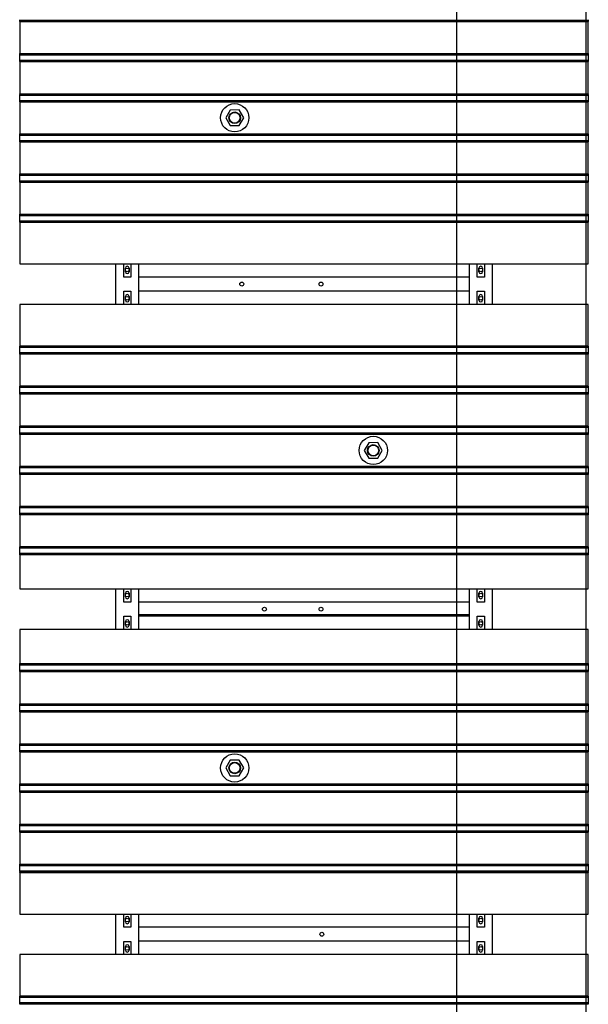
# Model space of a CAD drawing. Extents: x -89225 to 110569, y 13360 to 87647.
# Tile 361 of 478: x 47778 to 49788, y 78962 to 82445. Entities that reach past the tile are written whole.
import ezdxf

# ---------------------------------------------------------------- set-up
doc = ezdxf.new("R2010")
doc.units = 0
doc.layers.add('Iv-Lines 035', color=4, linetype='Continuous')

# ---------------------------------------------------------------- blocks, each defined once
blk = doc.blocks.new('Leidingwerk beluchtingsinstallatie')
for p, q in [((1296643.7, -920370.4), (1296643.7, -926301.8)), ((1297100.9, -920370.4), (1297100.9, -926301.8))]:
    blk.add_line(p, q)
blk = doc.blocks.new('Beluchtingselementen Bosman')
for p, q in [((1287289.4, -855619), (1287289.4, -855617.5)), ((1287289.4, -855619), (1287289.4, -855620.3)), ((1287289.4, -855619), (1289299.4, -855619)), ((1287289.4, -855623.1), (1287289.4, -855620.3)), ((1287289.4, -855623.8), (1287289.4, -855623.1)), ((1287289.4, -855623.1), (1289299.4, -855623.1)), ((1287289.4, -855623.8), (1287289.4, -855737.2)), ((1287289.4, -855623.8), (1289299.4, -855623.8)), ((1289299.4, -855617.5), (1289299.4, -855619)), ((1289299.4, -855620.3), (1289299.4, -855619)), ((1289299.4, -855620.3), (1289299.4, -855623.1)), ((1289299.4, -855623.1), (1289299.4, -855623.8)), ((1289299.4, -855737.2), (1289299.4, -855623.8)), ((1287289.4, -855737.9), (1287289.4, -855737.2)), ((1287289.4, -855737.2), (1289299.4, -855737.2)), ((1287289.4, -855740.7), (1287289.4, -855737.9)), ((1287289.4, -855737.9), (1289299.4, -855737.9)), ((1287289.4, -855740.7), (1287289.4, -855741.9)), ((1287289.4, -855743.5), (1287289.4, -855741.9)), ((1287289.4, -855741.9), (1289299.4, -855741.9)), ((1287289.4, -855759.5), (1287289.4, -855743.5)), ((1287289.4, -855761), (1287289.4, -855759.5)), ((1287289.4, -855761), (1287289.4, -855762.3)), ((1287289.4, -855761), (1289299.4, -855761)), ((1287289.4, -855765.1), (1287289.4, -855762.3)), ((1287289.4, -855765.8), (1287289.4, -855765.1)), ((1287289.4, -855765.1), (1289299.4, -855765.1)), ((1287289.4, -855765.8), (1287289.4, -855879.2)), ((1287289.4, -855765.8), (1289299.4, -855765.8)), ((1289299.4, -855737.2), (1289299.4, -855737.9)), ((1289299.4, -855737.9), (1289299.4, -855740.7)), ((1289299.4, -855741.9), (1289299.4, -855740.7)), ((1289299.4, -855741.9), (1289299.4, -855743.5)), ((1289299.4, -855743.5), (1289299.4, -855759.5)), ((1289299.4, -855759.5), (1289299.4, -855761)), ((1289299.4, -855762.3), (1289299.4, -855761)), ((1289299.4, -855762.3), (1289299.4, -855765.1)), ((1289299.4, -855765.1), (1289299.4, -855765.8)), ((1289299.4, -855879.2), (1289299.4, -855765.8)), ((1287289.4, -855879.9), (1287289.4, -855879.2)), ((1287289.4, -855879.2), (1289299.4, -855879.2)), ((1287289.4, -855882.7), (1287289.4, -855879.9)), ((1287289.4, -855879.9), (1289299.4, -855879.9)), ((1287289.4, -855882.7), (1287289.4, -855883.9)), ((1287289.4, -855885.5), (1287289.4, -855883.9)), ((1287289.4, -855883.9), (1289299.4, -855883.9)), ((1287289.4, -855901.5), (1287289.4, -855885.5)), ((1287289.4, -855903), (1287289.4, -855901.5)), ((1287289.4, -855903), (1287289.4, -855904.3)), ((1287289.4, -855903), (1289299.4, -855903)), ((1287289.4, -855907.1), (1287289.4, -855904.3)), ((1287289.4, -855907.8), (1287289.4, -855907.1)), ((1287289.4, -855907.1), (1289299.4, -855907.1)), ((1287289.4, -855907.8), (1287289.4, -856021.2)), ((1287289.4, -855907.8), (1289299.4, -855907.8)), ((1289299.4, -855879.2), (1289299.4, -855879.9)), ((1289299.4, -855879.9), (1289299.4, -855882.7)), ((1289299.4, -855883.9), (1289299.4, -855882.7)), ((1289299.4, -855883.9), (1289299.4, -855885.5)), ((1289299.4, -855885.5), (1289299.4, -855901.5)), ((1289299.4, -855901.5), (1289299.4, -855903)), ((1289299.4, -855904.3), (1289299.4, -855903)), ((1289299.4, -855904.3), (1289299.4, -855907.1)), ((1289299.4, -855907.1), (1289299.4, -855907.8)), ((1289299.4, -856021.2), (1289299.4, -855907.8)), ((1288033.4, -855937), (1288017.6, -855964.6)), ((1288065.2, -855936.9), (1288033.4, -855937)), ((1288081.2, -855964.4), (1288065.2, -855936.9)), ((1288017.6, -855964.6), (1288033.6, -855992.1)), ((1288065.4, -855992), (1288081.2, -855964.4)), ((1288033.6, -855992.1), (1288065.4, -855992)), ((1287289.4, -856021.9), (1287289.4, -856021.2)), ((1287289.4, -856021.2), (1289299.4, -856021.2)), ((1287289.4, -856024.7), (1287289.4, -856021.9)), ((1287289.4, -856021.9), (1289299.4, -856021.9)), ((1287289.4, -856024.7), (1287289.4, -856025.9)), ((1287289.4, -856027.5), (1287289.4, -856025.9)), ((1287289.4, -856025.9), (1289299.4, -856025.9)), ((1287289.4, -856043.5), (1287289.4, -856027.5)), ((1287289.4, -856045), (1287289.4, -856043.5)), ((1287289.4, -856045), (1287289.4, -856046.3)), ((1287289.4, -856045), (1289299.4, -856045)), ((1287289.4, -856049.1), (1287289.4, -856046.3)), ((1287289.4, -856049.8), (1287289.4, -856049.1)), ((1287289.4, -856049.1), (1289299.4, -856049.1)), ((1287289.4, -856049.8), (1287289.4, -856163.2)), ((1287289.4, -856049.8), (1289299.4, -856049.8)), ((1289299.4, -856021.2), (1289299.4, -856021.9)), ((1289299.4, -856021.9), (1289299.4, -856024.7)), ((1289299.4, -856025.9), (1289299.4, -856024.7)), ((1289299.4, -856025.9), (1289299.4, -856027.5)), ((1289299.4, -856027.5), (1289299.4, -856043.5)), ((1289299.4, -856043.5), (1289299.4, -856045)), ((1289299.4, -856046.3), (1289299.4, -856045)), ((1289299.4, -856046.3), (1289299.4, -856049.1)), ((1289299.4, -856049.1), (1289299.4, -856049.8)), ((1289299.4, -856163.2), (1289299.4, -856049.8)), ((1287289.4, -856163.9), (1287289.4, -856163.2)), ((1287289.4, -856163.2), (1289299.4, -856163.2)), ((1287289.4, -856166.7), (1287289.4, -856163.9)), ((1287289.4, -856163.9), (1289299.4, -856163.9)), ((1287289.4, -856166.7), (1287289.4, -856167.9)), ((1287289.4, -856169.5), (1287289.4, -856167.9)), ((1287289.4, -856167.9), (1289299.4, -856167.9)), ((1287289.4, -856185.5), (1287289.4, -856169.5)), ((1287289.4, -856187), (1287289.4, -856185.5)), ((1287289.4, -856187), (1287289.4, -856188.3)), ((1287289.4, -856187), (1289299.4, -856187)), ((1287289.4, -856191.1), (1287289.4, -856188.3)), ((1289299.4, -856163.2), (1289299.4, -856163.9)), ((1289299.4, -856163.9), (1289299.4, -856166.7)), ((1289299.4, -856167.9), (1289299.4, -856166.7)), ((1289299.4, -856167.9), (1289299.4, -856169.5)), ((1289299.4, -856169.5), (1289299.4, -856185.5)), ((1289299.4, -856185.5), (1289299.4, -856187)), ((1289299.4, -856188.3), (1289299.4, -856187)), ((1289299.4, -856188.3), (1289299.4, -856191.1)), ((1287289.4, -856191.8), (1287289.4, -856191.1)), ((1287289.4, -856191.1), (1289299.4, -856191.1)), ((1287289.4, -856191.8), (1287289.4, -856305.2)), ((1287289.4, -856191.8), (1289299.4, -856191.8)), ((1289299.4, -856191.1), (1289299.4, -856191.8)), ((1289299.4, -856305.2), (1289299.4, -856191.8)), ((1287289.4, -856305.9), (1287289.4, -856305.2)), ((1287289.4, -856305.2), (1289299.4, -856305.2)), ((1287289.4, -856308.7), (1287289.4, -856305.9)), ((1287289.4, -856305.9), (1289299.4, -856305.9)), ((1287289.4, -856308.7), (1287289.4, -856309.9)), ((1287289.4, -856311.5), (1287289.4, -856309.9)), ((1287289.4, -856309.9), (1289299.4, -856309.9)), ((1287289.4, -856327.5), (1287289.4, -856311.5)), ((1287289.4, -856329), (1287289.4, -856327.5)), ((1289299.4, -856305.2), (1289299.4, -856305.9)), ((1289299.4, -856305.9), (1289299.4, -856308.7)), ((1289299.4, -856309.9), (1289299.4, -856308.7)), ((1289299.4, -856309.9), (1289299.4, -856311.5)), ((1289299.4, -856311.5), (1289299.4, -856327.5)), ((1289299.4, -856327.5), (1289299.4, -856329)), ((1287289.4, -856329), (1287289.4, -856330.3)), ((1287289.4, -856329), (1289299.4, -856329)), ((1287289.4, -856333.1), (1287289.4, -856330.3)), ((1287289.4, -856333.8), (1287289.4, -856333.1)), ((1287289.4, -856333.1), (1289299.4, -856333.1)), ((1287289.4, -856333.8), (1287289.4, -856481.3)), ((1287289.4, -856333.8), (1289299.4, -856333.8)), ((1289299.4, -856330.3), (1289299.4, -856329)), ((1289299.4, -856330.3), (1289299.4, -856333.1)), ((1289299.4, -856333.1), (1289299.4, -856333.8)), ((1289299.4, -856481.3), (1289299.4, -856333.8)), ((1287289.4, -856481.3), (1289299.4, -856481.3)), ((1287629.4, -856624.5), (1287629.4, -856481.3)), ((1287656.9, -856527.9), (1287656.9, -856481.3)), ((1287662.9, -856509.3), (1287662.9, -856496.3)), ((1287675.9, -856496.3), (1287675.9, -856509.3)), ((1287681.9, -856481.3), (1287681.9, -856527.9)), ((1287709.4, -856481.3), (1287709.4, -856624.5)), ((1288879.4, -856624.5), (1288879.4, -856481.3)), ((1288906.9, -856527.9), (1288906.9, -856481.3)), ((1288912.9, -856509.3), (1288912.9, -856496.3)), ((1288925.9, -856496.3), (1288925.9, -856509.3)), ((1288931.9, -856481.3), (1288931.9, -856527.9)), ((1288959.4, -856481.3), (1288959.4, -856624.5)), ((1287681.9, -856527.9), (1287656.9, -856527.9)), ((1288879.4, -856527.8), (1287709.4, -856527.8)), ((1287709.4, -856527.8), (1287709.4, -856571.8)), ((1288879.4, -856571.8), (1288879.4, -856527.8)), ((1288931.9, -856527.9), (1288906.9, -856527.9)), ((1287656.9, -856624.5), (1287656.9, -856577.9)), ((1287656.9, -856577.9), (1287681.9, -856577.9)), ((1287662.9, -856609.5), (1287662.9, -856596.5)), ((1287675.9, -856596.5), (1287675.9, -856609.5)), ((1287681.9, -856577.9), (1287681.9, -856624.5)), ((1288879.4, -856577.8), (1287709.4, -856577.8)), ((1288906.9, -856624.5), (1288906.9, -856577.9)), ((1288906.9, -856577.9), (1288931.9, -856577.9)), ((1288912.9, -856609.5), (1288912.9, -856596.5)), ((1288925.9, -856596.5), (1288925.9, -856609.5)), ((1288931.9, -856577.9), (1288931.9, -856624.5)), ((1289299.4, -856624.5), (1287289.4, -856624.5)), ((1287289.4, -856624.5), (1287289.4, -856772)), ((1289299.4, -856772), (1289299.4, -856624.5)), ((1287289.4, -856772.7), (1287289.4, -856772)), ((1289299.4, -856772), (1287289.4, -856772)), ((1287289.4, -856775.5), (1287289.4, -856772.7)), ((1289299.4, -856772.7), (1287289.4, -856772.7)), ((1287289.4, -856775.5), (1287289.4, -856776.7)), ((1287289.4, -856778.3), (1287289.4, -856776.7)), ((1289299.4, -856776.7), (1287289.4, -856776.7)), ((1287289.4, -856794.3), (1287289.4, -856778.3)), ((1289299.4, -856772), (1289299.4, -856772.7)), ((1289299.4, -856772.7), (1289299.4, -856775.5)), ((1289299.4, -856776.7), (1289299.4, -856775.5)), ((1289299.4, -856776.7), (1289299.4, -856778.3)), ((1289299.4, -856778.3), (1289299.4, -856794.3)), ((1287289.4, -856795.8), (1287289.4, -856794.3)), ((1287289.4, -856795.8), (1287289.4, -856797.1)), ((1289299.4, -856795.8), (1287289.4, -856795.8)), ((1287289.4, -856799.9), (1287289.4, -856797.1)), ((1287289.4, -856800.6), (1287289.4, -856799.9)), ((1289299.4, -856799.9), (1287289.4, -856799.9)), ((1287289.4, -856800.6), (1287289.4, -856914)), ((1289299.4, -856800.6), (1287289.4, -856800.6)), ((1289299.4, -856794.3), (1289299.4, -856795.8)), ((1289299.4, -856797.1), (1289299.4, -856795.8)), ((1289299.4, -856797.1), (1289299.4, -856799.9)), ((1289299.4, -856799.9), (1289299.4, -856800.6)), ((1289299.4, -856914), (1289299.4, -856800.6)), ((1287289.4, -856914.7), (1287289.4, -856914)), ((1289299.4, -856914), (1287289.4, -856914)), ((1287289.4, -856917.5), (1287289.4, -856914.7)), ((1289299.4, -856914.7), (1287289.4, -856914.7)), ((1287289.4, -856917.5), (1287289.4, -856918.7)), ((1287289.4, -856920.3), (1287289.4, -856918.7)), ((1289299.4, -856918.7), (1287289.4, -856918.7)), ((1287289.4, -856936.3), (1287289.4, -856920.3)), ((1289299.4, -856914), (1289299.4, -856914.7)), ((1289299.4, -856914.7), (1289299.4, -856917.5)), ((1289299.4, -856918.7), (1289299.4, -856917.5)), ((1289299.4, -856918.7), (1289299.4, -856920.3)), ((1289299.4, -856920.3), (1289299.4, -856936.3)), ((1287289.4, -856937.8), (1287289.4, -856936.3)), ((1287289.4, -856937.8), (1287289.4, -856939.1)), ((1289299.4, -856937.8), (1287289.4, -856937.8)), ((1287289.4, -856941.9), (1287289.4, -856939.1)), ((1287289.4, -856942.6), (1287289.4, -856941.9)), ((1289299.4, -856941.9), (1287289.4, -856941.9)), ((1287289.4, -856942.6), (1287289.4, -857056)), ((1289299.4, -856942.6), (1287289.4, -856942.6)), ((1289299.4, -856936.3), (1289299.4, -856937.8)), ((1289299.4, -856939.1), (1289299.4, -856937.8)), ((1289299.4, -856939.1), (1289299.4, -856941.9)), ((1289299.4, -856941.9), (1289299.4, -856942.6)), ((1289299.4, -857056), (1289299.4, -856942.6)), ((1287289.4, -857056.7), (1287289.4, -857056)), ((1289299.4, -857056), (1287289.4, -857056)), ((1287289.4, -857059.5), (1287289.4, -857056.7)), ((1289299.4, -857056.7), (1287289.4, -857056.7)), ((1287289.4, -857059.5), (1287289.4, -857060.7)), ((1289299.4, -857056), (1289299.4, -857056.7)), ((1289299.4, -857056.7), (1289299.4, -857059.5)), ((1289299.4, -857060.7), (1289299.4, -857059.5)), ((1287289.4, -857062.3), (1287289.4, -857060.7)), ((1289299.4, -857060.7), (1287289.4, -857060.7)), ((1287289.4, -857078.3), (1287289.4, -857062.3)), ((1287289.4, -857079.8), (1287289.4, -857078.3)), ((1287289.4, -857079.8), (1287289.4, -857081.1)), ((1289299.4, -857079.8), (1287289.4, -857079.8)), ((1287289.4, -857083.9), (1287289.4, -857081.1)), ((1287289.4, -857084.6), (1287289.4, -857083.9)), ((1289299.4, -857083.9), (1287289.4, -857083.9)), ((1287289.4, -857084.6), (1287289.4, -857198)), ((1289299.4, -857084.6), (1287289.4, -857084.6)), ((1289299.4, -857060.7), (1289299.4, -857062.3)), ((1289299.4, -857062.3), (1289299.4, -857078.3)), ((1289299.4, -857078.3), (1289299.4, -857079.8)), ((1289299.4, -857081.1), (1289299.4, -857079.8)), ((1289299.4, -857081.1), (1289299.4, -857083.9)), ((1289299.4, -857083.9), (1289299.4, -857084.6)), ((1289299.4, -857198), (1289299.4, -857084.6)), ((1288523.4, -857113.8), (1288507.6, -857141.4)), ((1288555.2, -857113.7), (1288523.4, -857113.8)), ((1288571.2, -857141.2), (1288555.2, -857113.7)), ((1288507.6, -857141.4), (1288523.6, -857168.9)), ((1288555.4, -857168.8), (1288571.2, -857141.2)), ((1287289.4, -857198.7), (1287289.4, -857198)), ((1289299.4, -857198), (1287289.4, -857198)), ((1287289.4, -857201.5), (1287289.4, -857198.7)), ((1289299.4, -857198.7), (1287289.4, -857198.7)), ((1288523.6, -857168.9), (1288555.4, -857168.8)), ((1289299.4, -857198), (1289299.4, -857198.7)), ((1289299.4, -857198.7), (1289299.4, -857201.5)), ((1287289.4, -857201.5), (1287289.4, -857202.7)), ((1287289.4, -857204.3), (1287289.4, -857202.7)), ((1289299.4, -857202.7), (1287289.4, -857202.7)), ((1287289.4, -857220.3), (1287289.4, -857204.3)), ((1287289.4, -857221.8), (1287289.4, -857220.3)), ((1287289.4, -857221.8), (1287289.4, -857223.1)), ((1289299.4, -857221.8), (1287289.4, -857221.8)), ((1287289.4, -857225.9), (1287289.4, -857223.1)), ((1287289.4, -857226.6), (1287289.4, -857225.9)), ((1289299.4, -857225.9), (1287289.4, -857225.9)), ((1287289.4, -857226.6), (1287289.4, -857340)), ((1289299.4, -857226.6), (1287289.4, -857226.6)), ((1289299.4, -857202.7), (1289299.4, -857201.5)), ((1289299.4, -857202.7), (1289299.4, -857204.3)), ((1289299.4, -857204.3), (1289299.4, -857220.3)), ((1289299.4, -857220.3), (1289299.4, -857221.8)), ((1289299.4, -857223.1), (1289299.4, -857221.8)), ((1289299.4, -857223.1), (1289299.4, -857225.9)), ((1289299.4, -857225.9), (1289299.4, -857226.6)), ((1289299.4, -857340), (1289299.4, -857226.6)), ((1287289.4, -857340.7), (1287289.4, -857340)), ((1289299.4, -857340), (1287289.4, -857340)), ((1287289.4, -857343.5), (1287289.4, -857340.7)), ((1289299.4, -857340.7), (1287289.4, -857340.7)), ((1287289.4, -857343.5), (1287289.4, -857344.7)), ((1287289.4, -857346.3), (1287289.4, -857344.7)), ((1289299.4, -857344.7), (1287289.4, -857344.7)), ((1287289.4, -857362.3), (1287289.4, -857346.3)), ((1287289.4, -857363.8), (1287289.4, -857362.3)), ((1287289.4, -857363.8), (1287289.4, -857365.1)), ((1289299.4, -857363.8), (1287289.4, -857363.8)), ((1287289.4, -857367.9), (1287289.4, -857365.1)), ((1287289.4, -857368.6), (1287289.4, -857367.9)), ((1289299.4, -857367.9), (1287289.4, -857367.9)), ((1287289.4, -857368.6), (1287289.4, -857482)), ((1289299.4, -857368.6), (1287289.4, -857368.6)), ((1289299.4, -857340), (1289299.4, -857340.7)), ((1289299.4, -857340.7), (1289299.4, -857343.5)), ((1289299.4, -857344.7), (1289299.4, -857343.5)), ((1289299.4, -857344.7), (1289299.4, -857346.3)), ((1289299.4, -857346.3), (1289299.4, -857362.3)), ((1289299.4, -857362.3), (1289299.4, -857363.8)), ((1289299.4, -857365.1), (1289299.4, -857363.8)), ((1289299.4, -857365.1), (1289299.4, -857367.9)), ((1289299.4, -857367.9), (1289299.4, -857368.6)), ((1289299.4, -857482), (1289299.4, -857368.6)), ((1287289.4, -857482.7), (1287289.4, -857482)), ((1289299.4, -857482), (1287289.4, -857482)), ((1287289.4, -857485.5), (1287289.4, -857482.7)), ((1289299.4, -857482.7), (1287289.4, -857482.7)), ((1287289.4, -857485.5), (1287289.4, -857486.7)), ((1287289.4, -857488.3), (1287289.4, -857486.7)), ((1289299.4, -857486.7), (1287289.4, -857486.7)), ((1287289.4, -857504.3), (1287289.4, -857488.3)), ((1287289.4, -857505.8), (1287289.4, -857504.3)), ((1287289.4, -857505.8), (1287289.4, -857507.1)), ((1289299.4, -857505.8), (1287289.4, -857505.8)), ((1287289.4, -857509.9), (1287289.4, -857507.1)), ((1287289.4, -857510.6), (1287289.4, -857509.9)), ((1289299.4, -857509.9), (1287289.4, -857509.9)), ((1287289.4, -857510.6), (1287289.4, -857631.3)), ((1289299.4, -857510.6), (1287289.4, -857510.6)), ((1289299.4, -857482), (1289299.4, -857482.7)), ((1289299.4, -857482.7), (1289299.4, -857485.5)), ((1289299.4, -857486.7), (1289299.4, -857485.5)), ((1289299.4, -857486.7), (1289299.4, -857488.3)), ((1289299.4, -857488.3), (1289299.4, -857504.3)), ((1289299.4, -857504.3), (1289299.4, -857505.8)), ((1289299.4, -857507.1), (1289299.4, -857505.8)), ((1289299.4, -857507.1), (1289299.4, -857509.9)), ((1289299.4, -857509.9), (1289299.4, -857510.6)), ((1289299.4, -857631.3), (1289299.4, -857510.6)), ((1287289.4, -857631.3), (1289299.4, -857631.3)), ((1287629.4, -857774.5), (1287629.4, -857631.3)), ((1287656.9, -857677.9), (1287656.9, -857631.3)), ((1287662.9, -857659.3), (1287662.9, -857646.3)), ((1287675.9, -857646.3), (1287675.9, -857659.3)), ((1287681.9, -857631.3), (1287681.9, -857677.9)), ((1287709.4, -857631.3), (1287709.4, -857774.5)), ((1288879.4, -857774.5), (1288879.4, -857631.3)), ((1288906.9, -857677.9), (1288906.9, -857631.3)), ((1288912.9, -857659.3), (1288912.9, -857646.3)), ((1288925.9, -857646.3), (1288925.9, -857659.3)), ((1288931.9, -857631.3), (1288931.9, -857677.9)), ((1288959.4, -857631.3), (1288959.4, -857774.5)), ((1287681.9, -857677.9), (1287656.9, -857677.9)), ((1288879.4, -857677.8), (1287709.4, -857677.8)), ((1287709.4, -857677.8), (1287709.4, -857721.8)), ((1288879.4, -857721.8), (1288879.4, -857677.8)), ((1288931.9, -857677.9), (1288906.9, -857677.9)), ((1287709.4, -857721.8), (1288879.4, -857721.8)), ((1287656.9, -857774.5), (1287656.9, -857727.9)), ((1287656.9, -857727.9), (1287681.9, -857727.9)), ((1287662.9, -857759.5), (1287662.9, -857746.5)), ((1287675.9, -857746.5), (1287675.9, -857759.5)), ((1287681.9, -857727.9), (1287681.9, -857774.5)), ((1287709.4, -857724.8), (1288879.4, -857724.8)), ((1288879.4, -857727.8), (1287709.4, -857727.8)), ((1288906.9, -857774.5), (1288906.9, -857727.9)), ((1288906.9, -857727.9), (1288931.9, -857727.9)), ((1288912.9, -857759.5), (1288912.9, -857746.5)), ((1288925.9, -857746.5), (1288925.9, -857759.5)), ((1288931.9, -857727.9), (1288931.9, -857774.5)), ((1289299.4, -857774.5), (1287289.4, -857774.5)), ((1287289.4, -857774.5), (1287289.4, -857895.2)), ((1289299.4, -857895.2), (1289299.4, -857774.5)), ((1287289.4, -857895.9), (1287289.4, -857895.2)), ((1287289.4, -857895.2), (1289299.4, -857895.2)), ((1287289.4, -857898.7), (1287289.4, -857895.9)), ((1287289.4, -857895.9), (1289299.4, -857895.9)), ((1289299.4, -857895.2), (1289299.4, -857895.9)), ((1289299.4, -857895.9), (1289299.4, -857898.7)), ((1287289.4, -857898.7), (1287289.4, -857899.9)), ((1287289.4, -857901.5), (1287289.4, -857899.9)), ((1287289.4, -857899.9), (1289299.4, -857899.9)), ((1287289.4, -857917.5), (1287289.4, -857901.5)), ((1287289.4, -857919), (1287289.4, -857917.5)), ((1287289.4, -857919), (1287289.4, -857920.3)), ((1287289.4, -857919), (1289299.4, -857919)), ((1287289.4, -857923.1), (1287289.4, -857920.3)), ((1287289.4, -857923.8), (1287289.4, -857923.1)), ((1287289.4, -857923.1), (1289299.4, -857923.1)), ((1287289.4, -857923.8), (1287289.4, -858037.2)), ((1287289.4, -857923.8), (1289299.4, -857923.8)), ((1289299.4, -857899.9), (1289299.4, -857898.7)), ((1289299.4, -857899.9), (1289299.4, -857901.5)), ((1289299.4, -857901.5), (1289299.4, -857917.5)), ((1289299.4, -857917.5), (1289299.4, -857919)), ((1289299.4, -857920.3), (1289299.4, -857919)), ((1289299.4, -857920.3), (1289299.4, -857923.1)), ((1289299.4, -857923.1), (1289299.4, -857923.8)), ((1289299.4, -858037.2), (1289299.4, -857923.8)), ((1287289.4, -858037.9), (1287289.4, -858037.2)), ((1287289.4, -858037.2), (1289299.4, -858037.2)), ((1287289.4, -858040.7), (1287289.4, -858037.9)), ((1287289.4, -858037.9), (1289299.4, -858037.9)), ((1287289.4, -858040.7), (1287289.4, -858041.9)), ((1287289.4, -858043.5), (1287289.4, -858041.9)), ((1287289.4, -858041.9), (1289299.4, -858041.9)), ((1287289.4, -858059.5), (1287289.4, -858043.5)), ((1287289.4, -858061), (1287289.4, -858059.5)), ((1287289.4, -858061), (1287289.4, -858062.3)), ((1287289.4, -858061), (1289299.4, -858061)), ((1287289.4, -858065.1), (1287289.4, -858062.3)), ((1287289.4, -858065.8), (1287289.4, -858065.1)), ((1287289.4, -858065.1), (1289299.4, -858065.1)), ((1287289.4, -858065.8), (1287289.4, -858179.2)), ((1287289.4, -858065.8), (1289299.4, -858065.8)), ((1289299.4, -858037.2), (1289299.4, -858037.9)), ((1289299.4, -858037.9), (1289299.4, -858040.7)), ((1289299.4, -858041.9), (1289299.4, -858040.7)), ((1289299.4, -858041.9), (1289299.4, -858043.5)), ((1289299.4, -858043.5), (1289299.4, -858059.5)), ((1289299.4, -858059.5), (1289299.4, -858061)), ((1289299.4, -858062.3), (1289299.4, -858061)), ((1289299.4, -858062.3), (1289299.4, -858065.1)), ((1289299.4, -858065.1), (1289299.4, -858065.8)), ((1289299.4, -858179.2), (1289299.4, -858065.8)), ((1287289.4, -858179.9), (1287289.4, -858179.2)), ((1287289.4, -858179.2), (1289299.4, -858179.2)), ((1287289.4, -858182.7), (1287289.4, -858179.9)), ((1287289.4, -858179.9), (1289299.4, -858179.9)), ((1287289.4, -858182.7), (1287289.4, -858183.9)), ((1287289.4, -858185.5), (1287289.4, -858183.9)), ((1287289.4, -858183.9), (1289299.4, -858183.9)), ((1287289.4, -858201.5), (1287289.4, -858185.5)), ((1287289.4, -858203), (1287289.4, -858201.5)), ((1287289.4, -858203), (1287289.4, -858204.3)), ((1287289.4, -858203), (1289299.4, -858203)), ((1287289.4, -858207.1), (1287289.4, -858204.3)), ((1287289.4, -858207.8), (1287289.4, -858207.1)), ((1287289.4, -858207.1), (1289299.4, -858207.1)), ((1287289.4, -858207.8), (1287289.4, -858321.2)), ((1287289.4, -858207.8), (1289299.4, -858207.8)), ((1289299.4, -858179.2), (1289299.4, -858179.9)), ((1289299.4, -858179.9), (1289299.4, -858182.7)), ((1289299.4, -858183.9), (1289299.4, -858182.7)), ((1289299.4, -858183.9), (1289299.4, -858185.5)), ((1289299.4, -858185.5), (1289299.4, -858201.5)), ((1289299.4, -858201.5), (1289299.4, -858203)), ((1289299.4, -858204.3), (1289299.4, -858203)), ((1289299.4, -858204.3), (1289299.4, -858207.1)), ((1289299.4, -858207.1), (1289299.4, -858207.8)), ((1289299.4, -858321.2), (1289299.4, -858207.8)), ((1288033.4, -858237), (1288017.6, -858264.6)), ((1288065.2, -858236.9), (1288033.4, -858237)), ((1288081.2, -858264.4), (1288065.2, -858236.9)), ((1288017.6, -858264.6), (1288033.6, -858292.1)), ((1288065.4, -858292), (1288081.2, -858264.4)), ((1288033.6, -858292.1), (1288065.4, -858292)), ((1287289.4, -858321.9), (1287289.4, -858321.2)), ((1287289.4, -858321.2), (1289299.4, -858321.2)), ((1287289.4, -858324.7), (1287289.4, -858321.9)), ((1287289.4, -858321.9), (1289299.4, -858321.9)), ((1287289.4, -858324.7), (1287289.4, -858325.9)), ((1287289.4, -858327.5), (1287289.4, -858325.9)), ((1287289.4, -858325.9), (1289299.4, -858325.9)), ((1287289.4, -858343.5), (1287289.4, -858327.5)), ((1287289.4, -858345), (1287289.4, -858343.5)), ((1287289.4, -858345), (1287289.4, -858346.3)), ((1287289.4, -858345), (1289299.4, -858345)), ((1287289.4, -858349.1), (1287289.4, -858346.3)), ((1289299.4, -858321.2), (1289299.4, -858321.9)), ((1289299.4, -858321.9), (1289299.4, -858324.7)), ((1289299.4, -858325.9), (1289299.4, -858324.7)), ((1289299.4, -858325.9), (1289299.4, -858327.5)), ((1289299.4, -858327.5), (1289299.4, -858343.5)), ((1289299.4, -858343.5), (1289299.4, -858345)), ((1289299.4, -858346.3), (1289299.4, -858345)), ((1289299.4, -858346.3), (1289299.4, -858349.1)), ((1287289.4, -858349.8), (1287289.4, -858349.1)), ((1287289.4, -858349.1), (1289299.4, -858349.1)), ((1287289.4, -858349.8), (1287289.4, -858463.2)), ((1287289.4, -858349.8), (1289299.4, -858349.8)), ((1289299.4, -858349.1), (1289299.4, -858349.8)), ((1289299.4, -858463.2), (1289299.4, -858349.8)), ((1287289.4, -858463.9), (1287289.4, -858463.2)), ((1287289.4, -858463.2), (1289299.4, -858463.2)), ((1287289.4, -858466.7), (1287289.4, -858463.9)), ((1287289.4, -858463.9), (1289299.4, -858463.9)), ((1287289.4, -858466.7), (1287289.4, -858467.9)), ((1287289.4, -858469.5), (1287289.4, -858467.9)), ((1287289.4, -858467.9), (1289299.4, -858467.9)), ((1287289.4, -858485.5), (1287289.4, -858469.5)), ((1287289.4, -858487), (1287289.4, -858485.5)), ((1287289.4, -858487), (1287289.4, -858488.3)), ((1287289.4, -858487), (1289299.4, -858487)), ((1289299.4, -858463.2), (1289299.4, -858463.9)), ((1289299.4, -858463.9), (1289299.4, -858466.7)), ((1289299.4, -858467.9), (1289299.4, -858466.7)), ((1289299.4, -858467.9), (1289299.4, -858469.5)), ((1289299.4, -858469.5), (1289299.4, -858485.5)), ((1289299.4, -858485.5), (1289299.4, -858487)), ((1289299.4, -858488.3), (1289299.4, -858487)), ((1287289.4, -858491.1), (1287289.4, -858488.3)), ((1287289.4, -858491.8), (1287289.4, -858491.1)), ((1287289.4, -858491.1), (1289299.4, -858491.1)), ((1287289.4, -858491.8), (1287289.4, -858605.2)), ((1287289.4, -858491.8), (1289299.4, -858491.8)), ((1289299.4, -858488.3), (1289299.4, -858491.1)), ((1289299.4, -858491.1), (1289299.4, -858491.8)), ((1289299.4, -858605.2), (1289299.4, -858491.8)), ((1287289.4, -858605.9), (1287289.4, -858605.2)), ((1287289.4, -858605.2), (1289299.4, -858605.2)), ((1287289.4, -858608.7), (1287289.4, -858605.9)), ((1287289.4, -858605.9), (1289299.4, -858605.9)), ((1287289.4, -858608.7), (1287289.4, -858609.9)), ((1287289.4, -858611.5), (1287289.4, -858609.9)), ((1287289.4, -858609.9), (1289299.4, -858609.9)), ((1287289.4, -858627.5), (1287289.4, -858611.5)), ((1287289.4, -858629), (1287289.4, -858627.5)), ((1289299.4, -858605.2), (1289299.4, -858605.9)), ((1289299.4, -858605.9), (1289299.4, -858608.7)), ((1289299.4, -858609.9), (1289299.4, -858608.7)), ((1289299.4, -858609.9), (1289299.4, -858611.5)), ((1289299.4, -858611.5), (1289299.4, -858627.5)), ((1289299.4, -858627.5), (1289299.4, -858629)), ((1287289.4, -858629), (1287289.4, -858630.3)), ((1287289.4, -858629), (1289299.4, -858629)), ((1287289.4, -858633.1), (1287289.4, -858630.3)), ((1287289.4, -858633.8), (1287289.4, -858633.1)), ((1287289.4, -858633.1), (1289299.4, -858633.1)), ((1287289.4, -858633.8), (1287289.4, -858781.3)), ((1287289.4, -858633.8), (1289299.4, -858633.8)), ((1289299.4, -858630.3), (1289299.4, -858629)), ((1289299.4, -858630.3), (1289299.4, -858633.1)), ((1289299.4, -858633.1), (1289299.4, -858633.8)), ((1289299.4, -858781.3), (1289299.4, -858633.8)), ((1287289.4, -858781.3), (1289299.4, -858781.3)), ((1287629.4, -858924.5), (1287629.4, -858781.3)), ((1287656.9, -858827.9), (1287656.9, -858781.3)), ((1287662.9, -858809.3), (1287662.9, -858796.3)), ((1287675.9, -858796.3), (1287675.9, -858809.3)), ((1287681.9, -858781.3), (1287681.9, -858827.9)), ((1287709.4, -858781.3), (1287709.4, -858924.5)), ((1288879.4, -858924.5), (1288879.4, -858781.3)), ((1288906.9, -858827.9), (1288906.9, -858781.3)), ((1288912.9, -858809.3), (1288912.9, -858796.3)), ((1288925.9, -858796.3), (1288925.9, -858809.3)), ((1288931.9, -858781.3), (1288931.9, -858827.9)), ((1288959.4, -858781.3), (1288959.4, -858924.5)), ((1287681.9, -858827.9), (1287656.9, -858827.9)), ((1288879.4, -858827.8), (1287709.4, -858827.8)), ((1287709.4, -858827.8), (1287709.4, -858871.8)), ((1288879.4, -858871.8), (1288879.4, -858827.8)), ((1288931.9, -858827.9), (1288906.9, -858827.9)), ((1287656.9, -858924.5), (1287656.9, -858877.9)), ((1287656.9, -858877.9), (1287681.9, -858877.9)), ((1287662.9, -858909.5), (1287662.9, -858896.5)), ((1287675.9, -858896.5), (1287675.9, -858909.5)), ((1287681.9, -858877.9), (1287681.9, -858924.5)), ((1288879.4, -858877.8), (1287709.4, -858877.8)), ((1288906.9, -858924.5), (1288906.9, -858877.9)), ((1288906.9, -858877.9), (1288931.9, -858877.9)), ((1288912.9, -858909.5), (1288912.9, -858896.5)), ((1288925.9, -858896.5), (1288925.9, -858909.5)), ((1288931.9, -858877.9), (1288931.9, -858924.5)), ((1289299.4, -858924.5), (1287289.4, -858924.5)), ((1287289.4, -858924.5), (1287289.4, -859072)), ((1289299.4, -859072), (1289299.4, -858924.5)), ((1287289.4, -859072.7), (1287289.4, -859072)), ((1289299.4, -859072), (1287289.4, -859072)), ((1287289.4, -859075.5), (1287289.4, -859072.7)), ((1289299.4, -859072.7), (1287289.4, -859072.7)), ((1287289.4, -859075.5), (1287289.4, -859076.7)), ((1287289.4, -859078.3), (1287289.4, -859076.7)), ((1289299.4, -859076.7), (1287289.4, -859076.7)), ((1287289.4, -859094.3), (1287289.4, -859078.3)), ((1289299.4, -859072), (1289299.4, -859072.7)), ((1289299.4, -859072.7), (1289299.4, -859075.5)), ((1289299.4, -859076.7), (1289299.4, -859075.5)), ((1289299.4, -859076.7), (1289299.4, -859078.3)), ((1289299.4, -859078.3), (1289299.4, -859094.3)), ((1287289.4, -859095.8), (1287289.4, -859094.3)), ((1287289.4, -859095.8), (1287289.4, -859097.1)), ((1289299.4, -859095.8), (1287289.4, -859095.8)), ((1287289.4, -859099.9), (1287289.4, -859097.1)), ((1287289.4, -859100.6), (1287289.4, -859099.9)), ((1289299.4, -859099.9), (1287289.4, -859099.9)), ((1289299.4, -859100.6), (1287289.4, -859100.6)), ((1289299.4, -859094.3), (1289299.4, -859095.8)), ((1289299.4, -859097.1), (1289299.4, -859095.8)), ((1289299.4, -859097.1), (1289299.4, -859099.9)), ((1289299.4, -859099.9), (1289299.4, -859100.6))]:
    blk.add_line(p, q)
for centre, radius in [((1288049.4, -855964.5), 50), ((1288049.4, -855964.5), 20.5), ((1288049.4, -855964.5), 19), ((1287669.4, -856502.8), 6.5), ((1288919.4, -856502.8), 6.5), ((1288074.4, -856552.8), 7), ((1288354.4, -856552.8), 7), ((1287669.4, -856602.8), 6.5), ((1288919.4, -856602.8), 6.5), ((1288539.4, -857141.3), 50), ((1288539.4, -857141.3), 20.5), ((1288539.4, -857141.3), 19), ((1287669.4, -857652.8), 6.5), ((1288919.4, -857652.8), 6.5), ((1288154.4, -857702.8), 7), ((1288354.4, -857702.8), 7), ((1287669.4, -857752.8), 6.5), ((1288919.4, -857752.8), 6.5), ((1288049.4, -858264.5), 50), ((1288049.4, -858264.5), 20.5), ((1288049.4, -858264.5), 19), ((1287669.4, -858802.8), 6.5), ((1288919.4, -858802.8), 6.5), ((1288357.4, -858852.8), 7), ((1287669.4, -858902.8), 6.5), ((1288919.4, -858902.8), 6.5)]:
    blk.add_circle(centre, radius)
for centre, start, end in [((1287669.4, -856496.3), 360, 180), ((1288919.4, -856496.3), 0, 180), ((1287669.4, -856509.3), 180, 360), ((1288919.4, -856509.3), 180, 0), ((1287669.4, -856596.5), 0, 180), ((1288919.4, -856596.5), 360, 180), ((1287669.4, -856609.5), 180, 0), ((1288919.4, -856609.5), 180, 360), ((1287669.4, -857646.3), 360, 180), ((1288919.4, -857646.3), 0, 180), ((1287669.4, -857659.3), 180, 360), ((1288919.4, -857659.3), 180, 0), ((1287669.4, -857746.5), 0, 180), ((1288919.4, -857746.5), 360, 180), ((1287669.4, -857759.5), 180, 0), ((1288919.4, -857759.5), 180, 360), ((1287669.4, -858796.3), 360, 180), ((1288919.4, -858796.3), 0, 180), ((1287669.4, -858809.3), 180, 360), ((1288919.4, -858809.3), 180, 0), ((1287669.4, -858896.5), 0, 180), ((1288919.4, -858896.5), 360, 180), ((1287669.4, -858909.5), 180, 0), ((1288919.4, -858909.5), 180, 360)]:
    blk.add_arc(centre, 6.5, start, end)

msp = doc.modelspace()

# ---------------------------------------------------------------- block references
at = {"layer": 'Iv-Lines 035'}
for name, p in [('Leidingwerk beluchtingsinstallatie', (-1247321.4, 1004233.5)), ('Beluchtingselementen Bosman', (-1239510.9, 938062.2))]:
    msp.add_blockref(name, p, dxfattribs=at)

doc.saveas('drawing.dxf')
